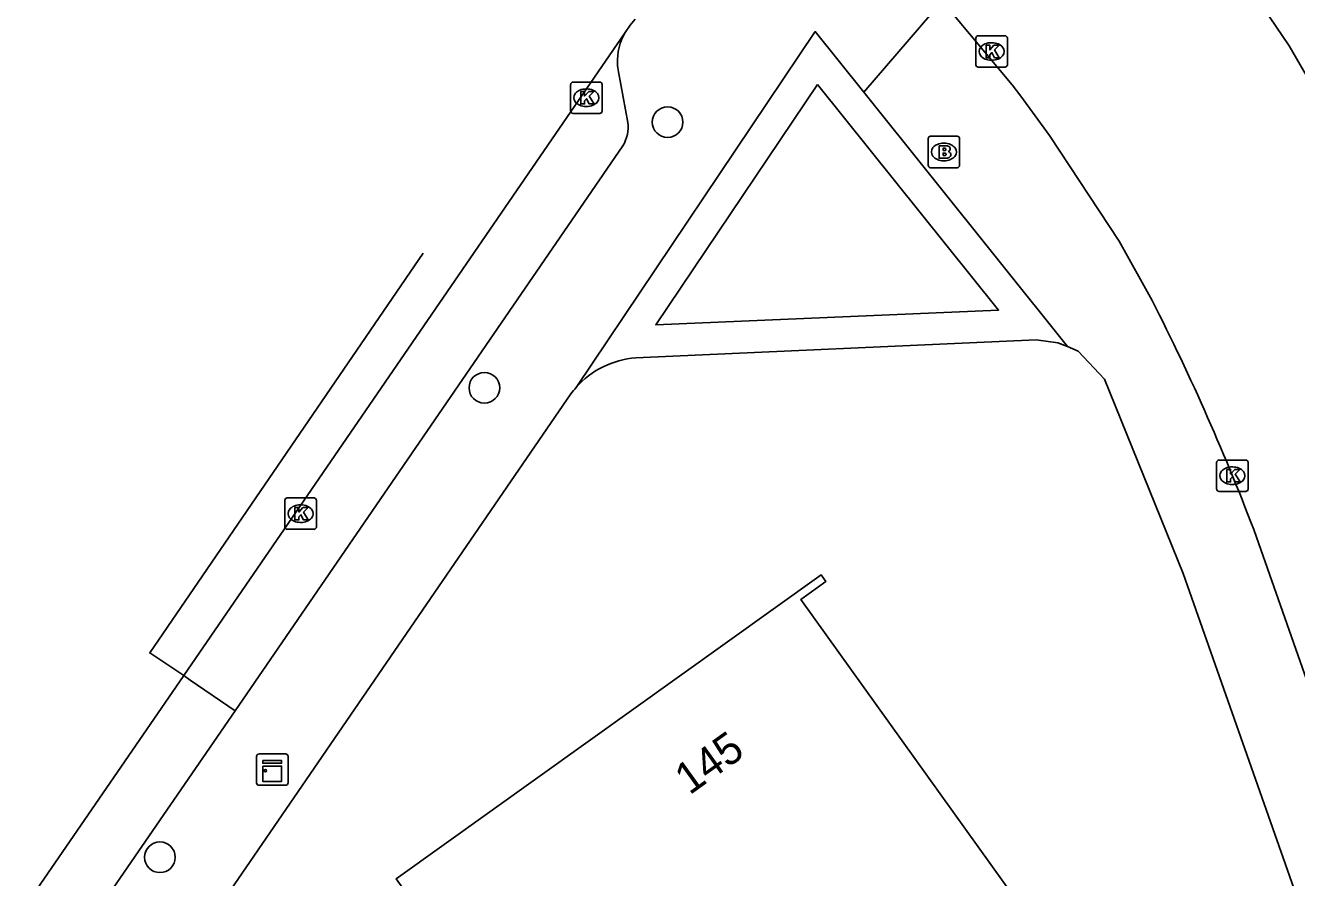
# Model space of a CAD drawing. Extents: x 160026 to 161302, y 384757 to 385701.
# Drawn here: x 160236.32 to 160276.82, y 385622.32 to 385649.49 of the extents above; entities that cross this region are included whole.
import ezdxf

# ---------------------------------------------------------------- set-up
doc = ezdxf.new("R2010")
doc.units = 0
for name, color, linetype in [('IMGEO_Boom', 7, 'Continuous'), ('IMGEO_Brandkraan', 7, 'Continuous'), ('IMGEO_Groenvoorziening', 7, 'Continuous'), ('IMGEO_Kast', 7, 'Continuous'), ('IMGEO_Kolk', 7, 'Continuous'), ('IMGEO_Pand', 7, 'Continuous'), ('IMGEO_Pand_nummerreeks', 7, 'Continuous'), ('IMGEO_Parkeervlak_open', 7, 'Continuous'), ('IMGEO_Rijbaan_lokaal_gesloten', 7, 'Continuous'), ('IMGEO_Rijbaan_lokaal_open', 7, 'Continuous'), ('IMGEO_Voetpad_open', 7, 'Continuous')]:
    doc.layers.add(name, color=color, linetype=linetype)

msp = doc.modelspace()

# ---------------------------------------------------------------- linework, layer by layer
at = {"layer": 'IMGEO_Boom'}
for centre in [(160256.782, 385646.403), (160250.944, 385637.932), (160240.605, 385622.963)]:
    msp.add_circle(centre, 0.489, dxfattribs=at)
at = {"layer": 'IMGEO_Brandkraan'}
for p, q in [((160265.086, 385645.025), (160265.086, 385645.877)), ((160265.161, 385645.951), (160266.013, 385645.951)), ((160266.087, 385645.877), (160266.087, 385645.025)), ((160265.574, 385645.731), (160265.599, 385645.731)), ((160265.597, 385645.171), (160265.572, 385645.171)), ((160266.013, 385644.951), (160265.161, 385644.951))]:
    msp.add_line(p, q, dxfattribs=at)
for points in [[(160265.086, 385645.025), (160265.086, 385645.877)], [(160265.161, 385645.951), (160266.013, 385645.951)], [(160266.087, 385645.877), (160266.087, 385645.025)], [(160265.434, 385645.651), (160265.434, 385645.251), (160265.647, 385645.251)], [(160265.665, 385645.651), (160265.434, 385645.651)], [(160265.613, 385645.57), (160265.559, 385645.57), (160265.559, 385645.494)], [(160265.559, 385645.494), (160265.612, 385645.494)], [(160265.621, 385645.418), (160265.559, 385645.418), (160265.559, 385645.337)], [(160265.559, 385645.337), (160265.621, 385645.337)], [(160266.013, 385644.951), (160265.161, 385644.951)]]:
    msp.add_lwpolyline(points, dxfattribs=at)
for centre, radius, start, end in [((160265.163, 385645.875), 0.0765, 91.552, 178.448), ((160265.163, 385645.875), 0.0765, 91.552, 178.448), ((160266.011, 385645.875), 0.0765, 1.552, 88.448), ((160266.011, 385645.875), 0.0765, 1.552, 88.448), ((160265.614, 385645.532), 0.0379, 267.8285, 90.9355), ((160265.669, 385645.506), 0.145, 59.4692, 91.5367), ((160265.694, 385645.553), 0.0922, 285.5137, 58.1501), ((160265.699, 385645.361), 0.105, 301.3115, 78.989), ((160265.622, 385645.377), 0.0404, 269.8759, 90.5077), ((160265.653, 385645.502), 0.251, 268.6676, 293.5347), ((160265.163, 385645.027), 0.0765, 181.552, 268.448), ((160265.163, 385645.027), 0.0765, 181.552, 268.448), ((160266.011, 385645.027), 0.0765, 271.552, 358.448), ((160266.011, 385645.027), 0.0765, 271.552, 358.448)]:
    msp.add_arc(centre, radius, start, end, dxfattribs=at)
for centre, major_axis, ratio, start_param, end_param in [((160265.573, 385645.451), (-0.387, 0.002), 0.722429, 4.712389, 7.853982), ((160265.598, 385645.451), (-0.39, 0.002), 0.717154, 1.570796, 4.712389)]:
    msp.add_ellipse(centre, major_axis=major_axis, ratio=ratio, start_param=start_param, end_param=end_param, dxfattribs=at)
at = {"layer": 'IMGEO_Groenvoorziening'}
for points in [[(160261.556, 385647.601), (160267.328, 385640.41), (160256.403, 385639.943), (160261.556, 385647.601)], [(160255.766, 385638.887), (160268.523, 385639.463), (160269.219, 385639.37), (160269.52, 385639.244)]]:
    msp.add_lwpolyline(points, dxfattribs=at)
msp.add_arc((160255.982, 385636.065), 2.83, 94.3864, 138.4055, dxfattribs=at)
at = {"layer": 'IMGEO_Kast'}
for p, q in [((160243.687, 385625.333), (160243.687, 385626.174)), ((160243.687, 385626.174), (160243.687, 385625.333)), ((160243.762, 385626.258), (160244.603, 385626.258)), ((160244.603, 385626.258), (160243.762, 385626.258)), ((160244.687, 385626.183), (160244.687, 385625.342)), ((160244.687, 385625.342), (160244.687, 385626.183)), ((160244.612, 385625.258), (160243.771, 385625.258)), ((160243.771, 385625.258), (160244.612, 385625.258))]:
    msp.add_line(p, q, dxfattribs=at)
for points in [[(160243.882, 385626.048), (160244.482, 385626.048), (160244.482, 385625.963), (160243.882, 385625.963), (160243.882, 385626.048)], [(160243.882, 385625.873), (160244.482, 385625.873), (160244.482, 385625.384), (160243.882, 385625.384), (160243.882, 385625.873)]]:
    msp.add_lwpolyline(points, dxfattribs=at)
msp.add_circle((160243.966, 385625.722), 0.0377, dxfattribs=at)
for centre, start, end in [((160243.765, 385626.18), 92.4484, 184.2845), ((160243.765, 385626.18), 92.4484, 184.2845), ((160244.609, 385626.18), 2.4484, 94.2845), ((160244.609, 385626.18), 2.4484, 94.2845), ((160243.765, 385625.336), 182.4484, 274.2845), ((160243.765, 385625.336), 182.4484, 274.2845), ((160244.609, 385625.336), 272.4484, 4.2845), ((160244.609, 385625.336), 272.4484, 4.2845)]:
    msp.add_arc(centre, 0.0779, start, end, dxfattribs=at)
at = {"layer": 'IMGEO_Kolk'}
for p, q in [((160266.607, 385648.23), (160266.607, 385649.082)), ((160266.682, 385649.156), (160267.534, 385649.156)), ((160267.608, 385649.082), (160267.608, 385648.23)), ((160267.095, 385648.936), (160267.12, 385648.936)), ((160267.118, 385648.376), (160267.093, 385648.376)), ((160267.534, 385648.156), (160266.682, 385648.156)), ((160253.693, 385646.756), (160253.693, 385647.608)), ((160253.768, 385647.682), (160254.62, 385647.682)), ((160254.181, 385647.462), (160254.206, 385647.462)), ((160254.694, 385647.608), (160254.694, 385646.756)), ((160254.62, 385646.682), (160253.768, 385646.682)), ((160254.204, 385646.902), (160254.179, 385646.902)), ((160274.278, 385634.704), (160274.278, 385635.556)), ((160274.353, 385635.63), (160275.205, 385635.63)), ((160274.766, 385635.41), (160274.791, 385635.41)), ((160275.279, 385635.556), (160275.279, 385634.704)), ((160275.205, 385634.63), (160274.353, 385634.63)), ((160274.789, 385634.85), (160274.764, 385634.85)), ((160244.588, 385633.494), (160244.588, 385634.346)), ((160244.663, 385634.42), (160245.515, 385634.42)), ((160245.076, 385634.2), (160245.101, 385634.2)), ((160245.589, 385634.346), (160245.589, 385633.494)), ((160245.515, 385633.42), (160244.663, 385633.42)), ((160245.099, 385633.64), (160245.074, 385633.64))]:
    msp.add_line(p, q, dxfattribs=at)
for points in [[(160266.607, 385648.23), (160266.607, 385649.082)], [(160266.682, 385649.156), (160267.534, 385649.156)], [(160267.608, 385649.082), (160267.608, 385648.23)], [(160266.928, 385648.856), (160267.051, 385648.856), (160267.051, 385648.705), (160267.181, 385648.856), (160267.345, 385648.856), (160267.199, 385648.705), (160267.352, 385648.456), (160267.2, 385648.456), (160267.115, 385648.62), (160267.051, 385648.553), (160267.051, 385648.456), (160266.928, 385648.456), (160266.928, 385648.856)], [(160267.534, 385648.156), (160266.682, 385648.156)], [(160253.693, 385646.756), (160253.693, 385647.608)], [(160253.768, 385647.682), (160254.62, 385647.682)], [(160254.694, 385647.608), (160254.694, 385646.756)], [(160254.014, 385647.382), (160254.137, 385647.382), (160254.137, 385647.231), (160254.267, 385647.382), (160254.431, 385647.382), (160254.285, 385647.231), (160254.438, 385646.982), (160254.286, 385646.982), (160254.201, 385647.146), (160254.137, 385647.079), (160254.137, 385646.982), (160254.014, 385646.982), (160254.014, 385647.382)], [(160254.62, 385646.682), (160253.768, 385646.682)], [(160274.278, 385634.704), (160274.278, 385635.556)], [(160274.353, 385635.63), (160275.205, 385635.63)], [(160274.599, 385635.33), (160274.722, 385635.33), (160274.722, 385635.179), (160274.852, 385635.33), (160275.016, 385635.33), (160274.87, 385635.179), (160275.023, 385634.93), (160274.871, 385634.93), (160274.786, 385635.094), (160274.722, 385635.027), (160274.722, 385634.93), (160274.599, 385634.93), (160274.599, 385635.33)], [(160275.279, 385635.556), (160275.279, 385634.704)], [(160275.205, 385634.63), (160274.353, 385634.63)], [(160244.588, 385633.494), (160244.588, 385634.346)], [(160244.663, 385634.42), (160245.515, 385634.42)], [(160244.909, 385634.12), (160245.032, 385634.12), (160245.032, 385633.969), (160245.162, 385634.12), (160245.326, 385634.12), (160245.18, 385633.969), (160245.333, 385633.72), (160245.181, 385633.72), (160245.096, 385633.884), (160245.032, 385633.817), (160245.032, 385633.72), (160244.909, 385633.72), (160244.909, 385634.12)], [(160245.589, 385634.346), (160245.589, 385633.494)], [(160245.515, 385633.42), (160244.663, 385633.42)]]:
    msp.add_lwpolyline(points, dxfattribs=at)
for centre, start, end in [((160266.684, 385649.08), 91.552, 178.448), ((160266.684, 385649.08), 91.552, 178.448), ((160267.532, 385649.08), 1.552, 88.448), ((160267.532, 385649.08), 1.552, 88.448), ((160266.684, 385648.232), 181.552, 268.448), ((160266.684, 385648.232), 181.552, 268.448), ((160267.532, 385648.232), 271.552, 358.448), ((160267.532, 385648.232), 271.552, 358.448), ((160253.77, 385647.606), 91.552, 178.448), ((160253.77, 385647.606), 91.552, 178.448), ((160254.618, 385647.606), 1.552, 88.448), ((160254.618, 385647.606), 1.552, 88.448), ((160253.77, 385646.758), 181.552, 268.448), ((160253.77, 385646.758), 181.552, 268.448), ((160254.618, 385646.758), 271.552, 358.448), ((160254.618, 385646.758), 271.552, 358.448), ((160274.355, 385635.554), 91.552, 178.448), ((160274.355, 385635.554), 91.552, 178.448), ((160275.203, 385635.554), 1.552, 88.448), ((160275.203, 385635.554), 1.552, 88.448), ((160274.355, 385634.706), 181.552, 268.448), ((160274.355, 385634.706), 181.552, 268.448), ((160275.203, 385634.706), 271.552, 358.448), ((160275.203, 385634.706), 271.552, 358.448), ((160244.665, 385634.344), 91.552, 178.448), ((160244.665, 385634.344), 91.552, 178.448), ((160245.513, 385634.344), 1.552, 88.448), ((160245.513, 385634.344), 1.552, 88.448), ((160244.665, 385633.496), 181.552, 268.448), ((160244.665, 385633.496), 181.552, 268.448), ((160245.513, 385633.496), 271.552, 358.448), ((160245.513, 385633.496), 271.552, 358.448)]:
    msp.add_arc(centre, 0.0765, start, end, dxfattribs=at)
for centre, major_axis, ratio, start_param, end_param in [((160267.094, 385648.656), (-0.387, 0.002), 0.722429, 4.712389, 7.853982), ((160267.119, 385648.656), (-0.39, 0.002), 0.717154, 1.570796, 4.712389), ((160254.18, 385647.182), (-0.387, 0.002), 0.722429, 4.712389, 7.853982), ((160254.205, 385647.182), (-0.39, 0.002), 0.717154, 1.570796, 4.712389), ((160274.765, 385635.13), (-0.387, 0.002), 0.722429, 4.712389, 7.853982), ((160274.79, 385635.13), (-0.39, 0.002), 0.717154, 1.570796, 4.712389), ((160245.075, 385633.92), (-0.387, 0.002), 0.722429, 4.712389, 7.853982), ((160245.1, 385633.92), (-0.39, 0.002), 0.717154, 1.570796, 4.712389)]:
    msp.add_ellipse(centre, major_axis=major_axis, ratio=ratio, start_param=start_param, end_param=end_param, dxfattribs=at)
at = {"layer": 'IMGEO_Pand'}
msp.add_lwpolyline([(160255.639, 385621.348), (160255.181, 385621.987), (160254.879, 385621.771), (160250.657, 385618.751), (160248.134, 385622.277), (160261.677, 385631.967), (160261.827, 385631.757), (160261.029, 385631.186), (160268.291, 385621.038), (160268.557, 385621.228), (160268.691, 385621.041), (160264.625, 385618.131), (160260.204, 385614.967), (160255.639, 385621.348)], dxfattribs=at)
at = {"layer": 'IMGEO_Parkeervlak_open'}
for points in [[(160241.364, 385628.754), (160241.573, 385628.612)], [(160241.573, 385628.612), (160243.004, 385627.638)]]:
    msp.add_lwpolyline(points, dxfattribs=at)
at = {"layer": 'IMGEO_Rijbaan_lokaal_gesloten'}
for points in [[(160269.83, 385657.483), (160271.662, 385655.352), (160273.069, 385653.716), (160274.915, 385651.325), (160276.59, 385648.834), (160279.62, 385643.602), (160281.396, 385640.012), (160285.002, 385630.219), (160286.269, 385626.622), (160288.454, 385620.42), (160290.146, 385615.588), (160292.407, 385609.129), (160294.52, 385603.092), (160296.292, 385598.082), (160297.547, 385594.535), (160297.835, 385593.72), (160299.093, 385590.163), (160300.911, 385585.024), (160302.353, 385580.907), (160303.598, 385577.356), (160303.615, 385577.308), (160304.572, 385574.575)], [(160265.53, 385650.257), (160267.764, 385647.597), (160268.034, 385647.23), (160268.951, 385645.982), (160271.173, 385642.611), (160272.222, 385640.712)], [(160255.43, 385649.257), (160255.592, 385649.493), (160255.751, 385649.682)], [(160241.364, 385628.754), (160255.43, 385649.257)], [(160240.284, 385629.48), (160248.997, 385642.23)], [(160275.551, 385633.171), (160278.472, 385624.846), (160279.665, 385621.449), (160280.991, 385617.669), (160286.928, 385600.688)]]:
    msp.add_lwpolyline(points, dxfattribs=at)
msp.add_arc((160205.212, 385606.625), 75.182, 20.67662, 26.96183, dxfattribs=at)
at = {"layer": 'IMGEO_Rijbaan_lokaal_open'}
for points in [[(160240.259, 385629.497), (160240.284, 385629.48)], [(160240.284, 385629.48), (160241.364, 385628.754)], [(160236.319, 385621.418), (160241.364, 385628.754)]]:
    msp.add_lwpolyline(points, dxfattribs=at)
at = {"layer": 'IMGEO_Voetpad_open'}
for points in [[(160263.037, 385647.354), (160265.53, 385650.257)], [(160263.037, 385647.354), (160261.487, 385649.292), (160253.866, 385637.944)], [(160255.214, 385648.004), (160255.513, 385646.396)], [(160269.52, 385639.244), (160263.037, 385647.354)], [(160255.357, 385645.651), (160243.004, 385627.638)], [(160284.544, 385599.766), (160273.209, 385632.008), (160270.708, 385638.209), (160269.866, 385639.099), (160269.52, 385639.244)], [(160253.698, 385637.736), (160237.989, 385614.818)], [(160243.004, 385627.638), (160237.965, 385620.311)]]:
    msp.add_lwpolyline(points, dxfattribs=at)
for centre, radius, start, end in [((160257.021, 385648.337), 1.838, 149.953, 181.9197), ((160257.035, 385648.343), 1.852, 182.0954, 190.5386), ((160254.4, 385646.24), 1.124, 328.3835, 7.9633), ((160256.253, 385635.845), 3.179, 138.662, 143.4829)]:
    msp.add_arc(centre, radius, start, end, dxfattribs=at)

# ---------------------------------------------------------------- texts
at = {"layer": 'IMGEO_Pand_nummerreeks'}
msp.add_text('145', height=1, rotation=35.5864, dxfattribs=at).set_placement((160257.48, 385624.93))

doc.saveas('drawing.dxf')
